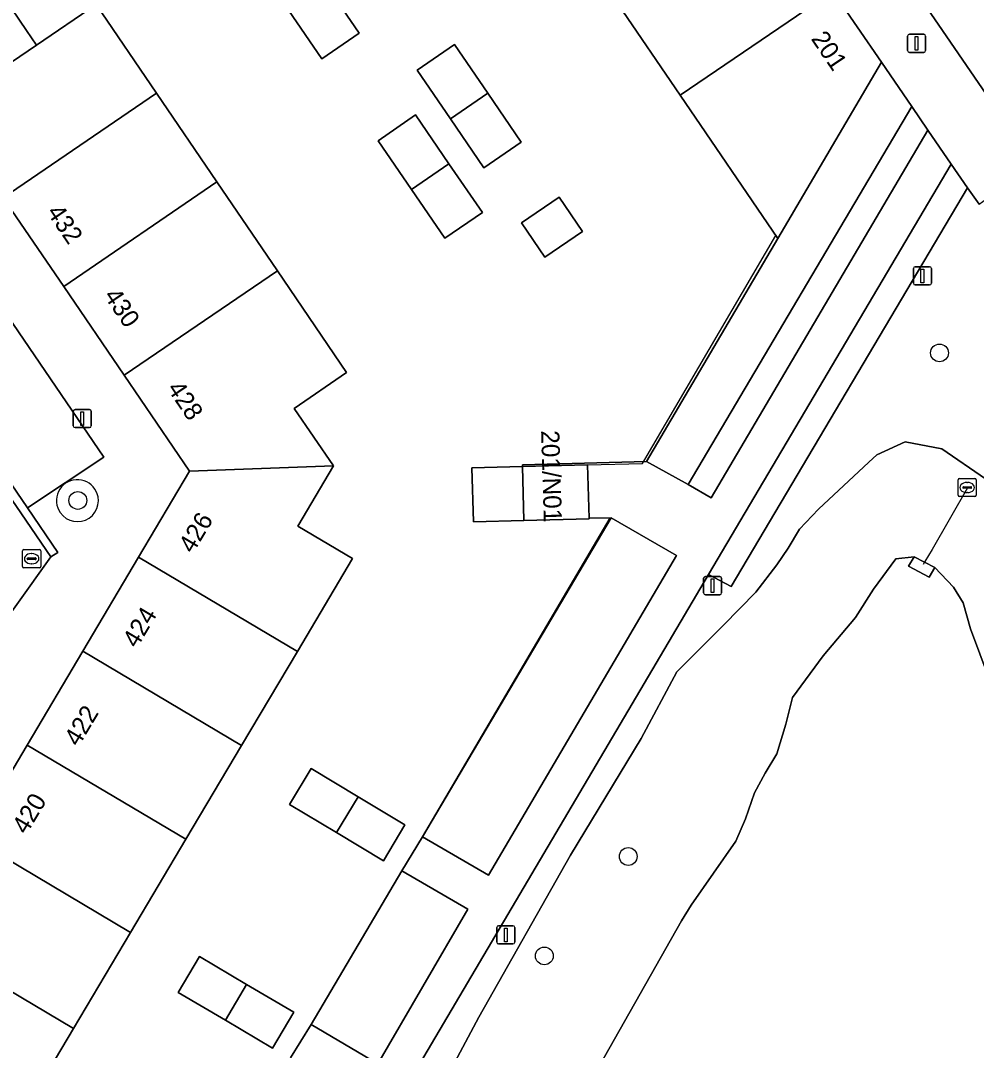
# Model space of a CAD drawing. Extents: x 155275 to 156265, y 382654 to 383635.
# Drawn here: x 156063.8 to 156116.3, y 383246.9 to 383303.6 of the extents above; entities that cross this region are included whole.
import ezdxf

# ---------------------------------------------------------------- set-up
doc = ezdxf.new("R2010")
doc.units = 0
for name, color, linetype in [('IMGEO_Boom', 7, 'Continuous'), ('IMGEO_Duiker', 7, 'Continuous'), ('IMGEO_Erf', 7, 'Continuous'), ('IMGEO_Groenvoorziening', 7, 'Continuous'), ('IMGEO_Hek', 7, 'Continuous'), ('IMGEO_Lichtmast', 7, 'Continuous'), ('IMGEO_Meer_plas_ven_vijver', 7, 'Continuous'), ('IMGEO_Oever', 7, 'Continuous'), ('IMGEO_Pand', 7, 'Continuous'), ('IMGEO_Pand_nummerreeks', 7, 'Continuous'), ('IMGEO_Parkeervlak_open', 7, 'Continuous'), ('IMGEO_Rijbaan_lokaal_gesloten', 7, 'Continuous'), ('IMGEO_Rijbaan_lokaal_open', 7, 'Continuous'), ('IMGEO_Rioolput', 7, 'Continuous'), ('IMGEO_Terreindeel_open', 7, 'Continuous'), ('IMGEO_Voetpad_halfverhard', 7, 'Continuous'), ('IMGEO_Voetpad_open', 7, 'Continuous')]:
    doc.layers.add(name, color=color, linetype=linetype)

msp = doc.modelspace()

# ---------------------------------------------------------------- linework, layer by layer
at = {"layer": 'IMGEO_Boom'}
for centre in [(156114.304, 383285.3), (156066.913, 383277.187), (156097.187, 383257.607), (156092.569, 383252.142)]:
    msp.add_circle(centre, 0.489, dxfattribs=at)
at = {"layer": 'IMGEO_Duiker'}
msp.add_lwpolyline([(156115.851, 383277.881), (156113.893, 383274.492), (156113.505, 383273.822), (156113.41, 383273.659)], dxfattribs=at)
at = {"layer": 'IMGEO_Erf'}
for points in [[(156059.651, 383309.568), (156064.087, 383303.034), (156064.636, 383302.225), (156067.925, 383304.458), (156071.237, 383299.593), (156074.563, 383294.707), (156077.889, 383289.821), (156081.697, 383284.228), (156078.813, 383282.246), (156080.98, 383279.087), (156079.013, 383275.776), (156082.02, 383273.988), (156078.993, 383268.888), (156075.918, 383263.709), (156072.858, 383258.553), (156069.818, 383253.431), (156066.68, 383248.145), (156063.603, 383242.96)], [(156078.619, 383246.537), (156079.743, 383248.373), (156084.742, 383256.819), (156085.864, 383258.681), (156096.244, 383276.23), (156095.037, 383276.205), (156095.038, 383276.176), (156091.447, 383276.077), (156088.668, 383276.005), (156088.591, 383278.984), (156091.37, 383279.056), (156091.376, 383279.141), (156098.181, 383279.334), (156105.419, 383291.587), (156100.04, 383299.471), (156096.612, 383304.496)]]:
    msp.add_lwpolyline(points, dxfattribs=at)
for points in [[(156080.335, 383301.475), (156078.493, 383304.156), (156076.65, 383306.837), (156078.708, 383308.248), (156080.549, 383305.569), (156082.391, 383302.888)], [(156085.572, 383300.857), (156087.634, 383302.264), (156089.468, 383299.578), (156091.301, 383296.891), (156089.24, 383295.484), (156087.406, 383298.171)], [(156085.485, 383298.384), (156087.325, 383295.699), (156089.165, 383293.014), (156087.104, 383291.602), (156085.264, 383294.287), (156083.426, 383296.969)], [(156093.383, 383293.87), (156094.671, 383291.983), (156092.606, 383290.574), (156091.319, 383292.462)], [(156084.907, 383259.346), (156083.729, 383257.378), (156081.148, 383258.926), (156078.564, 383260.476), (156079.744, 383262.439), (156082.326, 383260.893)], [(156076.196, 383250.577), (156078.786, 383249.05), (156077.624, 383247.073), (156075.031, 383248.601), (156072.438, 383250.13), (156073.605, 383252.104)]]:
    msp.add_lwpolyline(points, close=True, dxfattribs=at)
at = {"layer": 'IMGEO_Groenvoorziening'}
for points in [[(156112.782, 383298.845), (156111.107, 383301.29), (156105.419, 383291.587), (156098.181, 383279.334), (156100.489, 383278.065)], [(156099.84, 383274.153), (156096.244, 383276.23), (156085.864, 383258.681), (156089.493, 383256.59)], [(156088.359, 383254.708), (156084.742, 383256.819), (156079.743, 383248.373), (156083.407, 383246.21)]]:
    msp.add_lwpolyline(points, close=True, dxfattribs=at)
for points in [[(156116.477, 383293.484), (156115.849, 383294.386), (156102.844, 383272.447), (156101.594, 383273.123), (156065.381, 383211.756)], [(156083.72, 383238.94), (156088.961, 383248.779), (156094.012, 383257.687), (156097.891, 383264.092), (156099.859, 383267.76), (156102.419, 383270.327), (156104.197, 383272.144), (156105.35, 383273.645), (156105.985, 383274.57), (156106.596, 383275.612), (156107.656, 383276.714), (156110.419, 383279.296), (156110.856, 383279.704), (156112.422, 383280.405), (156114.438, 383280.019), (156116.839, 383278.372)]]:
    msp.add_lwpolyline(points, dxfattribs=at)
for centre, start, end in [((156066.888, 383277.181), 32.8454, 215.3649), ((156066.895, 383277.171), 214.7489, 33.4614)]:
    msp.add_arc(centre, 1.149, start, end, dxfattribs=at)
at = {"layer": 'IMGEO_Hek'}
for points in [[(156094.949, 383279.149), (156097.974, 383279.223), (156105.297, 383291.766)], [(156085.864, 383258.681), (156096.187, 383276.229)], [(156079.743, 383248.373), (156084.742, 383256.819)]]:
    msp.add_lwpolyline(points, dxfattribs=at)
at = {"layer": 'IMGEO_Lichtmast'}
for p, q in [((156112.645, 383302.825), (156113.435, 383302.825)), ((156113.435, 383302.825), (156112.645, 383302.825)), ((156112.545, 383301.925), (156112.545, 383302.725)), ((156112.545, 383302.725), (156112.545, 383301.925)), ((156113.535, 383302.725), (156113.535, 383301.925)), ((156113.535, 383301.925), (156113.535, 383302.725)), ((156113.435, 383301.825), (156112.645, 383301.825)), ((156112.645, 383301.825), (156113.435, 383301.825)), ((156112.865, 383289.136), (156112.865, 383289.936)), ((156112.865, 383289.936), (156112.865, 383289.136)), ((156112.965, 383290.036), (156113.755, 383290.036)), ((156113.755, 383290.036), (156112.965, 383290.036)), ((156113.855, 383289.936), (156113.855, 383289.136)), ((156113.855, 383289.136), (156113.855, 383289.936)), ((156113.755, 383289.036), (156112.965, 383289.036)), ((156112.965, 383289.036), (156113.755, 383289.036)), ((156066.664, 383281.29), (156066.664, 383282.09)), ((156066.664, 383282.09), (156066.664, 383281.29)), ((156066.764, 383282.19), (156067.554, 383282.19)), ((156067.554, 383282.19), (156066.764, 383282.19)), ((156067.654, 383282.09), (156067.654, 383281.29)), ((156067.654, 383281.29), (156067.654, 383282.09)), ((156067.554, 383281.19), (156066.764, 383281.19)), ((156066.764, 383281.19), (156067.554, 383281.19)), ((156101.326, 383272.106), (156101.326, 383272.906)), ((156101.326, 383272.906), (156101.326, 383272.106)), ((156101.426, 383273.006), (156102.216, 383273.006)), ((156102.216, 383273.006), (156101.426, 383273.006)), ((156102.316, 383272.906), (156102.316, 383272.106)), ((156102.316, 383272.106), (156102.316, 383272.906)), ((156102.216, 383272.006), (156101.426, 383272.006)), ((156101.426, 383272.006), (156102.216, 383272.006)), ((156089.954, 383252.898), (156089.954, 383253.698)), ((156089.954, 383253.698), (156089.954, 383252.898)), ((156090.054, 383253.798), (156090.844, 383253.798)), ((156090.844, 383253.798), (156090.054, 383253.798)), ((156090.944, 383253.698), (156090.944, 383252.898)), ((156090.944, 383252.898), (156090.944, 383253.698)), ((156090.844, 383252.798), (156090.054, 383252.798)), ((156090.054, 383252.798), (156090.844, 383252.798))]:
    msp.add_line(p, q, dxfattribs=at)
for points in [[(156112.965, 383302.7), (156113.115, 383302.7), (156113.115, 383301.95), (156112.965, 383301.95), (156112.965, 383302.7)], [(156113.285, 383289.911), (156113.435, 383289.911), (156113.435, 383289.161), (156113.285, 383289.161), (156113.285, 383289.911)], [(156067.084, 383282.065), (156067.234, 383282.065), (156067.234, 383281.315), (156067.084, 383281.315), (156067.084, 383282.065)], [(156101.746, 383272.881), (156101.896, 383272.881), (156101.896, 383272.131), (156101.746, 383272.131), (156101.746, 383272.881)], [(156090.374, 383253.673), (156090.524, 383253.673), (156090.524, 383252.923), (156090.374, 383252.923), (156090.374, 383253.673)]]:
    msp.add_lwpolyline(points, dxfattribs=at)
for centre, start, end in [((156112.645, 383302.725), 90, 180), ((156112.645, 383302.725), 90, 180), ((156113.435, 383302.725), 0, 90), ((156113.435, 383302.725), 360, 90), ((156112.645, 383301.925), 180, 270), ((156112.645, 383301.925), 180, 270), ((156113.435, 383301.925), 270, 0), ((156113.435, 383301.925), 270, 0), ((156112.965, 383289.936), 90, 180), ((156112.965, 383289.936), 90, 180), ((156113.755, 383289.936), 0, 90), ((156113.755, 383289.936), 360, 90), ((156112.965, 383289.136), 180, 270), ((156112.965, 383289.136), 180, 270), ((156113.755, 383289.136), 270, 0), ((156113.755, 383289.136), 270, 0), ((156066.764, 383282.09), 90, 180), ((156066.764, 383282.09), 90, 180), ((156067.554, 383282.09), 0, 90), ((156067.554, 383282.09), 360, 90), ((156066.764, 383281.29), 180, 270), ((156066.764, 383281.29), 180, 270), ((156067.554, 383281.29), 270, 0), ((156067.554, 383281.29), 270, 0), ((156101.426, 383272.906), 90, 180), ((156101.426, 383272.906), 90, 180), ((156102.216, 383272.906), 0, 90), ((156102.216, 383272.906), 360, 90), ((156101.426, 383272.106), 180, 270), ((156101.426, 383272.106), 180, 270), ((156102.216, 383272.106), 270, 0), ((156102.216, 383272.106), 270, 0), ((156090.054, 383253.698), 90, 180), ((156090.054, 383253.698), 90, 180), ((156090.844, 383253.698), 0, 90), ((156090.844, 383253.698), 360, 90), ((156090.054, 383252.898), 180, 270), ((156090.054, 383252.898), 180, 270), ((156090.844, 383252.898), 270, 0), ((156090.844, 383252.898), 270, 0)]:
    msp.add_arc(centre, 0.1, start, end, dxfattribs=at)
at = {"layer": 'IMGEO_Meer_plas_ven_vijver'}
msp.add_lwpolyline([(156117.488, 383266.155), (156116.013, 383270.129), (156115.604, 383271.563), (156115.071, 383272.423), (156114.04, 383273.5), (156113.741, 383272.961), (156112.603, 383273.574), (156112.913, 383274.091), (156111.899, 383273.971), (156110.671, 383272.312), (156109.68, 383270.76), (156107.913, 383268.648), (156106.223, 383266.36), (156105.854, 383264.885), (156105.363, 383263.247), (156104.707, 383262.182), (156104.134, 383261.117), (156103.642, 383259.683), (156103.11, 383258.454), (156100.652, 383254.931), (156100.12, 383254.071), (156090.165, 383236.498)], dxfattribs=at)
at = {"layer": 'IMGEO_Oever'}
for points in [[(156116.839, 383278.372), (156114.438, 383280.019), (156112.422, 383280.405), (156110.856, 383279.704), (156110.419, 383279.296), (156107.656, 383276.714), (156106.596, 383275.612), (156105.985, 383274.57), (156105.35, 383273.645), (156104.197, 383272.144), (156102.419, 383270.327), (156099.859, 383267.76), (156097.891, 383264.092), (156094.012, 383257.687), (156088.961, 383248.779), (156083.72, 383238.94)], [(156090.165, 383236.498), (156100.12, 383254.071), (156100.652, 383254.931), (156103.11, 383258.454), (156103.642, 383259.683), (156104.134, 383261.117), (156104.707, 383262.182), (156105.363, 383263.247), (156105.854, 383264.885), (156106.223, 383266.36), (156107.913, 383268.648), (156109.68, 383270.76), (156110.671, 383272.312), (156111.899, 383273.971), (156112.913, 383274.091), (156114.04, 383273.5), (156115.071, 383272.423), (156115.604, 383271.563), (156116.013, 383270.129), (156117.488, 383266.155)]]:
    msp.add_lwpolyline(points, dxfattribs=at)
at = {"layer": 'IMGEO_Pand'}
for points in [[(156059.651, 383309.568), (156056.168, 383314.699), (156050.984, 383311.156), (156054.477, 383306.038), (156059.472, 383298.719), (156064.636, 383302.225), (156064.087, 383303.034)], [(156108.436, 383305.2), (156105.005, 383310.222), (156096.612, 383304.496), (156100.04, 383299.471)], [(156080.549, 383305.569), (156078.493, 383304.156), (156080.335, 383301.475), (156082.391, 383302.888)], [(156111.107, 383301.29), (156108.436, 383305.2), (156100.04, 383299.471), (156105.419, 383291.587)], [(156071.237, 383299.593), (156067.925, 383304.458), (156064.636, 383302.225), (156059.472, 383298.719), (156062.804, 383293.837)], [(156087.634, 383302.264), (156085.572, 383300.857), (156087.406, 383298.171), (156089.468, 383299.578)], [(156074.563, 383294.707), (156071.237, 383299.593), (156062.804, 383293.837), (156066.136, 383288.956)], [(156089.468, 383299.578), (156087.406, 383298.171), (156089.24, 383295.484), (156091.301, 383296.891)], [(156085.485, 383298.384), (156083.426, 383296.969), (156085.264, 383294.287), (156087.325, 383295.699)], [(156087.325, 383295.699), (156085.264, 383294.287), (156087.104, 383291.602), (156089.165, 383293.014)], [(156077.889, 383289.821), (156074.563, 383294.707), (156066.136, 383288.956), (156069.468, 383284.074)], [(156092.606, 383290.574), (156094.671, 383291.983), (156093.383, 383293.87), (156091.319, 383292.462)], [(156077.889, 383289.821), (156069.468, 383284.074), (156073.063, 383278.806), (156080.98, 383279.087), (156078.813, 383282.246), (156081.697, 383284.228)], [(156079.013, 383275.776), (156080.98, 383279.087), (156073.063, 383278.806), (156070.258, 383274.073), (156078.993, 383268.888), (156082.02, 383273.988)], [(156091.37, 383279.056), (156088.591, 383278.984), (156088.668, 383276.005), (156091.447, 383276.077)], [(156091.37, 383279.056), (156091.447, 383276.077), (156095.038, 383276.176), (156095.037, 383276.205), (156094.949, 383279.149)], [(156078.993, 383268.888), (156070.258, 383274.073), (156067.187, 383268.891), (156075.918, 383263.709)], [(156075.918, 383263.709), (156067.187, 383268.891), (156064.13, 383263.734), (156072.858, 383258.553)], [(156072.858, 383258.553), (156064.13, 383263.734), (156061.093, 383258.609), (156069.818, 383253.431)], [(156082.326, 383260.893), (156079.744, 383262.439), (156078.564, 383260.476), (156081.148, 383258.926)], [(156084.907, 383259.346), (156082.326, 383260.893), (156081.148, 383258.926), (156083.729, 383257.378)], [(156069.818, 383253.431), (156061.093, 383258.609), (156057.959, 383253.321), (156066.68, 383248.145)], [(156057.959, 383253.321), (156054.885, 383248.135), (156063.603, 383242.96), (156066.68, 383248.145)], [(156076.196, 383250.577), (156073.605, 383252.104), (156072.438, 383250.13), (156075.031, 383248.601)], [(156078.786, 383249.05), (156076.196, 383250.577), (156075.031, 383248.601), (156077.624, 383247.073)]]:
    msp.add_lwpolyline(points, close=True, dxfattribs=at)
at = {"layer": 'IMGEO_Parkeervlak_open'}
msp.add_lwpolyline([(156057.125, 383287.059), (156064.151, 383276.776), (156068.336, 383279.561), (156061.284, 383289.914)], close=True, dxfattribs=at)
at = {"layer": 'IMGEO_Rijbaan_lokaal_gesloten'}
msp.add_lwpolyline([(156117.579, 383307.027), (156113.181, 383313.43), (156110.459, 383317.382), (156107.512, 383321.68), (156106.105, 383323.743), (156104.64, 383325.871), (156101.356, 383330.662), (156099.877, 383332.802), (156098.457, 383334.873), (156096.987, 383336.988), (156095.599, 383339.075), (156092.619, 383343.351), (156088.316, 383341.15), (156090.427, 383338.074), (156114.911, 383302.395), (156119.509, 383295.671)], dxfattribs=at)
at = {"layer": 'IMGEO_Rijbaan_lokaal_open'}
msp.add_lwpolyline([(156057.125, 383287.059), (156054.865, 383290.388), (156049.218, 383298.646), (156047.866, 383300.653), (156045.042, 383304.808), (156044.631, 383304.542), (156065.432, 383274.09), (156065.806, 383274.33), (156064.151, 383276.776)], close=True, dxfattribs=at)
at = {"layer": 'IMGEO_Rioolput'}
for p, q in [((156115.327, 383277.471), (156115.327, 383278.323)), ((156115.402, 383278.397), (156116.254, 383278.397)), ((156115.586, 383277.891), (156115.586, 383277.903)), ((156115.629, 383277.94), (156116.027, 383277.94)), ((156115.815, 383278.177), (156115.84, 383278.177)), ((156116.07, 383277.903), (156116.07, 383277.891)), ((156116.328, 383278.323), (156116.328, 383277.471)), ((156116.254, 383277.397), (156115.402, 383277.397)), ((156116.024, 383277.854), (156115.626, 383277.854)), ((156115.838, 383277.617), (156115.813, 383277.617)), ((156063.949, 383274.482), (156064.801, 383274.482)), ((156063.874, 383273.556), (156063.874, 383274.408)), ((156064.133, 383273.976), (156064.133, 383273.988)), ((156064.571, 383273.939), (156064.173, 383273.939)), ((156064.176, 383274.025), (156064.574, 383274.025)), ((156064.362, 383274.262), (156064.387, 383274.262)), ((156064.617, 383273.988), (156064.617, 383273.976)), ((156064.875, 383274.408), (156064.875, 383273.556)), ((156064.801, 383273.482), (156063.949, 383273.482)), ((156064.385, 383273.702), (156064.36, 383273.702))]:
    msp.add_line(p, q, dxfattribs=at)
for points in [[(156115.327, 383277.471), (156115.327, 383278.323)], [(156115.402, 383278.397), (156116.254, 383278.397)], [(156116.328, 383278.323), (156116.328, 383277.471)], [(156116.254, 383277.397), (156115.402, 383277.397)], [(156063.949, 383274.482), (156064.801, 383274.482)], [(156063.874, 383273.556), (156063.874, 383274.408)], [(156064.875, 383274.408), (156064.875, 383273.556)], [(156064.801, 383273.482), (156063.949, 383273.482)]]:
    msp.add_lwpolyline(points, dxfattribs=at)
for centre, radius, start, end in [((156115.404, 383278.321), 0.0765, 91.552, 178.448), ((156115.404, 383278.321), 0.0765, 91.552, 178.448), ((156115.626, 383277.9), 0.0403, 85.8775, 175.7526), ((156115.623, 383277.89), 0.0366, 178.938, 274.7102), ((156116.027, 383277.897), 0.043, 264.8664, 352.4533), ((156116.031, 383277.902), 0.0386, 1.7309, 96.639), ((156116.252, 383278.321), 0.0765, 1.552, 88.448), ((156116.252, 383278.321), 0.0765, 1.552, 88.448), ((156115.404, 383277.473), 0.0765, 181.552, 268.448), ((156115.404, 383277.473), 0.0765, 181.552, 268.448), ((156116.252, 383277.473), 0.0765, 271.552, 358.448), ((156116.252, 383277.473), 0.0765, 271.552, 358.448), ((156063.951, 383274.406), 0.0765, 91.552, 178.448), ((156063.951, 383274.406), 0.0765, 91.552, 178.448), ((156064.799, 383274.406), 0.0765, 1.552, 88.448), ((156064.799, 383274.406), 0.0765, 1.552, 88.448), ((156064.173, 383273.985), 0.0403, 85.8775, 175.7526), ((156064.17, 383273.975), 0.0366, 178.938, 274.7102), ((156064.574, 383273.982), 0.043, 264.8664, 352.4533), ((156064.578, 383273.987), 0.0386, 1.7309, 96.639), ((156063.951, 383273.558), 0.0765, 181.552, 268.448), ((156063.951, 383273.558), 0.0765, 181.552, 268.448), ((156064.799, 383273.558), 0.0765, 271.552, 358.448), ((156064.799, 383273.558), 0.0765, 271.552, 358.448)]:
    msp.add_arc(centre, radius, start, end, dxfattribs=at)
for centre, major_axis, ratio, start_param, end_param in [((156115.814, 383277.897), (-0.387, 0.002), 0.722429, 4.712389, 7.853982), ((156115.839, 383277.897), (-0.39, 0.002), 0.717154, 1.570796, 4.712389), ((156064.361, 383273.982), (-0.387, 0.002), 0.722429, 4.712389, 7.853982), ((156064.386, 383273.982), (-0.39, 0.002), 0.717154, 1.570796, 4.712389)]:
    msp.add_ellipse(centre, major_axis=major_axis, ratio=ratio, start_param=start_param, end_param=end_param, dxfattribs=at)
at = {"layer": 'IMGEO_Terreindeel_open'}
msp.add_lwpolyline([(156112.913, 383274.091), (156112.603, 383273.574), (156113.741, 383272.961), (156114.04, 383273.5)], close=True, dxfattribs=at)
at = {"layer": 'IMGEO_Voetpad_halfverhard'}
for points in [[(156113.658, 383297.551), (156112.782, 383298.845), (156100.489, 383278.065), (156101.737, 383277.336)], [(156115.849, 383294.386), (156114.948, 383295.68), (156101.594, 383273.123), (156102.844, 383272.447)]]:
    msp.add_lwpolyline(points, close=True, dxfattribs=at)
at = {"layer": 'IMGEO_Voetpad_open'}
for points in [[(156090.427, 383338.074), (156087.378, 383336.027), (156090.891, 383330.885), (156094.705, 383325.301), (156098.143, 383320.267), (156101.574, 383315.245), (156105.005, 383310.222), (156108.436, 383305.2), (156111.107, 383301.29), (156112.782, 383298.845), (156113.658, 383297.551), (156114.948, 383295.68), (156115.849, 383294.386), (156116.477, 383293.484), (156119.509, 383295.671), (156114.911, 383302.395)], [(156044.631, 383304.542), (156045.042, 383304.808), (156044.511, 383306.728), (156043.886, 383308.985), (156036.287, 383302.377), (156035.618, 383303.154), (156027.362, 383295.937), (156028.04, 383295.146), (156020.457, 383288.552), (156024.455, 383286.059), (156048.665, 383250.632), (156065.432, 383274.09)]]:
    msp.add_lwpolyline(points, close=True, dxfattribs=at)
for points in [[(156065.381, 383211.756), (156101.594, 383273.123), (156114.948, 383295.68), (156113.658, 383297.551), (156101.737, 383277.336), (156100.489, 383278.065), (156098.181, 383279.334), (156091.376, 383279.141), (156091.37, 383279.056), (156094.949, 383279.149), (156095.037, 383276.205), (156096.244, 383276.23), (156099.84, 383274.153), (156089.493, 383256.59), (156085.864, 383258.681), (156084.742, 383256.819), (156088.359, 383254.708), (156083.407, 383246.21), (156079.743, 383248.373), (156078.619, 383246.537)], [(156061.093, 383258.609), (156064.13, 383263.734), (156067.187, 383268.891), (156070.258, 383274.073), (156073.063, 383278.806), (156069.468, 383284.074), (156066.136, 383288.956), (156062.804, 383293.837)], [(156061.284, 383289.914), (156068.336, 383279.561), (156064.151, 383276.776), (156065.806, 383274.33), (156065.432, 383274.09), (156048.665, 383250.632)]]:
    msp.add_lwpolyline(points, dxfattribs=at)
for centre, start, end in [((156066.888, 383277.181), 32.8454, 215.3649), ((156066.895, 383277.171), 214.7489, 33.4614)]:
    msp.add_arc(centre, 1.149, start, end, dxfattribs=at)

# ---------------------------------------------------------------- texts
at = {"layer": 'IMGEO_Pand_nummerreeks'}
for s, rotation, p in [('201', 304.1366, (156107.208, 383302.574)), ('432', 304.1137, (156065.169, 383293.04)), ('430', 304.1137, (156068.307, 383288.443)), ('428', 304.1137, (156071.789, 383283.341)), ('201/N01', 271.7129, (156092.392, 383281.03)), ('426', 59.1464, (156073.246, 383274.222)), ('424', 59.1464, (156070.16, 383269.015)), ('422', 59.1464, (156066.952, 383263.602)), ('420', 59.1464, (156064.088, 383258.77))]:
    msp.add_text(s, height=1, rotation=rotation, dxfattribs=at).set_placement(p)

doc.saveas('drawing.dxf')
